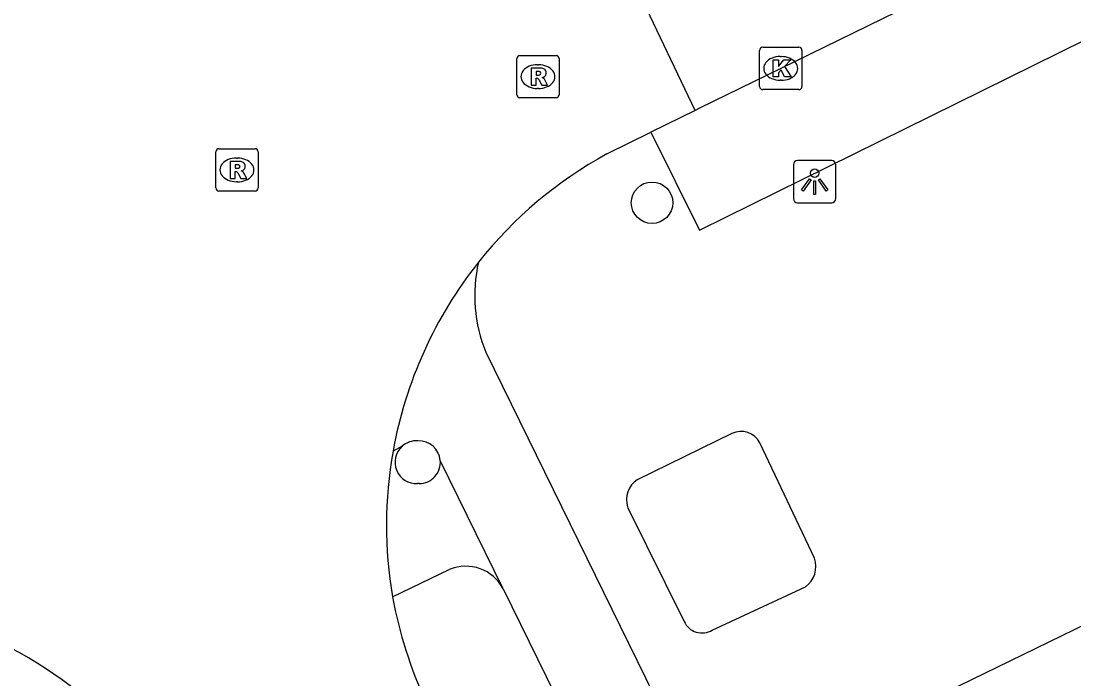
# Model space of a CAD drawing. Extents: x 160457 to 162082, y 388340 to 389736.
# Drawn here: x 160942.82 to 160967.68, y 388911.85 to 388927.38 of the extents above; entities that cross this region are included whole.
import ezdxf

# ---------------------------------------------------------------- set-up
doc = ezdxf.new("R2010")
doc.units = 0
for name, color, linetype in [('IMGEO_Boom', 7, 'Continuous'), ('IMGEO_Fietspad_open', 7, 'Continuous'), ('IMGEO_Kolk', 7, 'Continuous'), ('IMGEO_Lichtpunt', 7, 'Continuous'), ('IMGEO_Pand', 7, 'Continuous'), ('IMGEO_Rijbaan_lokaal_gesloten', 7, 'Continuous'), ('IMGEO_Rioolput', 7, 'Continuous'), ('IMGEO_Voetpad_open', 7, 'Continuous')]:
    doc.layers.add(name, color=color, linetype=linetype)

msp = doc.modelspace()

# ---------------------------------------------------------------- linework, layer by layer
at = {"layer": 'IMGEO_Boom'}
msp.add_circle((160957.717, 388923.093), 0.489, dxfattribs=at)
at = {"layer": 'IMGEO_Fietspad_open'}
for points in [[(160953.795, 388919.563), (160959.941, 388907.032)], [(160951.819, 388917.345), (160951.604, 388917.227)], [(160954.205, 388913.976), (160952.718, 388917.011)], [(160954.205, 388913.976), (160958.063, 388906.107)]]:
    msp.add_lwpolyline(points, dxfattribs=at)
for centre, radius, start, end in [((160957.089, 388920.905), 3.557, 167.233, 202.1695), ((160952.159, 388916.961), 0.513, 86.5233, 131.547), ((160952.215, 388916.969), 0.505, 4.8038, 92.8243)]:
    msp.add_arc(centre, radius, start, end, dxfattribs=at)
at = {"layer": 'IMGEO_Kolk'}
for p, q in [((160960.329, 388926.764), (160961.181, 388926.764)), ((160960.254, 388925.838), (160960.254, 388926.69)), ((160960.742, 388926.544), (160960.767, 388926.544)), ((160961.255, 388926.69), (160961.255, 388925.838)), ((160961.181, 388925.764), (160960.329, 388925.764)), ((160960.765, 388925.984), (160960.74, 388925.984))]:
    msp.add_line(p, q, dxfattribs=at)
for points in [[(160960.329, 388926.764), (160961.181, 388926.764)], [(160960.254, 388925.838), (160960.254, 388926.69)], [(160961.255, 388926.69), (160961.255, 388925.838)], [(160960.575, 388926.464), (160960.698, 388926.464), (160960.698, 388926.313), (160960.828, 388926.464), (160960.992, 388926.464), (160960.846, 388926.313), (160960.999, 388926.064), (160960.847, 388926.064), (160960.762, 388926.228), (160960.698, 388926.161), (160960.698, 388926.064), (160960.575, 388926.064), (160960.575, 388926.464)], [(160961.181, 388925.764), (160960.329, 388925.764)]]:
    msp.add_lwpolyline(points, dxfattribs=at)
for centre, start, end in [((160960.331, 388926.688), 91.552, 178.448), ((160960.331, 388926.688), 91.552, 178.448), ((160961.179, 388926.688), 1.552, 88.448), ((160961.179, 388926.688), 1.552, 88.448), ((160960.331, 388925.84), 181.552, 268.448), ((160960.331, 388925.84), 181.552, 268.448), ((160961.179, 388925.84), 271.552, 358.448), ((160961.179, 388925.84), 271.552, 358.448)]:
    msp.add_arc(centre, 0.0765, start, end, dxfattribs=at)
for centre, major_axis, ratio, start_param, end_param in [((160960.741, 388926.264), (-0.387, 0.002), 0.722429, 4.712389, 7.853982), ((160960.766, 388926.264), (-0.39, 0.002), 0.717154, 1.570796, 4.712389)]:
    msp.add_ellipse(centre, major_axis=major_axis, ratio=ratio, start_param=start_param, end_param=end_param, dxfattribs=at)
at = {"layer": 'IMGEO_Lichtpunt'}
for p, q in [((160961.958, 388924.089), (160961.15, 388924.089)), ((160961.958, 388924.089), (160961.15, 388924.089)), ((160961.056, 388923.994), (160961.056, 388923.187)), ((160961.056, 388923.994), (160961.056, 388923.187)), ((160962.052, 388923.187), (160962.052, 388923.994)), ((160962.052, 388923.187), (160962.052, 388923.994)), ((160961.15, 388923.093), (160961.958, 388923.093)), ((160961.15, 388923.093), (160961.958, 388923.093))]:
    msp.add_line(p, q, dxfattribs=at)
for points in [[(160961.43, 388923.658), (160961.469, 388923.63), (160961.281, 388923.368), (160961.243, 388923.395), (160961.43, 388923.658)], [(160961.532, 388923.61), (160961.579, 388923.61), (160961.579, 388923.288), (160961.532, 388923.288), (160961.532, 388923.61)], [(160961.642, 388923.63), (160961.68, 388923.657), (160961.867, 388923.395), (160961.828, 388923.367), (160961.642, 388923.63)]]:
    msp.add_lwpolyline(points, dxfattribs=at)
msp.add_circle((160961.555, 388923.792), 0.0994, dxfattribs=at)
for centre, start, end in [((160961.15, 388923.994), 90, 180), ((160961.15, 388923.994), 90, 180), ((160961.958, 388923.994), 0, 90), ((160961.958, 388923.994), 0, 90), ((160961.15, 388923.187), 180, 270), ((160961.15, 388923.187), 180, 270), ((160961.958, 388923.187), 270, 0), ((160961.958, 388923.187), 270, 360)]:
    msp.add_arc(centre, 0.0946, start, end, dxfattribs=at)
at = {"layer": 'IMGEO_Pand'}
msp.add_lwpolyline([(160973.153, 388915.681), (160961.911, 388910.2), (160962.779, 388908.43)], dxfattribs=at)
at = {"layer": 'IMGEO_Rijbaan_lokaal_gesloten'}
for points in [[(160972.985, 388932.234), (160972.387, 388931.949), (160960.755, 388926.265), (160958.841, 388925.327), (160958.731, 388925.273)], [(160958.731, 388925.273), (160955.947, 388931.117)], [(160958.731, 388925.273), (160957.691, 388924.759)], [(160956.652, 388924.246), (160957.691, 388924.759)]]:
    msp.add_lwpolyline(points, dxfattribs=at)
for centre, radius, start, end in [((160961.503, 388915.413), 10.078, 118.7747, 141.4655), ((160961.44, 388915.472), 9.991, 141.5064, 169.8845), ((160961.45, 388915.467), 10.002, 169.8646, 189.669), ((160962.44, 388915.855), 11.045, 190.79, 204.2456), ((160938.243, 388904.244), 9.398, 42.2584, 65.3828)]:
    msp.add_arc(centre, radius, start, end, dxfattribs=at)
at = {"layer": 'IMGEO_Rioolput'}
for p, q in [((160954.523, 388925.644), (160954.523, 388926.496)), ((160954.598, 388926.57), (160955.45, 388926.57)), ((160955.524, 388926.496), (160955.524, 388925.644)), ((160955.011, 388926.35), (160955.036, 388926.35)), ((160955.034, 388925.79), (160955.009, 388925.79)), ((160955.45, 388925.57), (160954.598, 388925.57)), ((160947.419, 388923.442), (160947.419, 388924.294)), ((160947.494, 388924.368), (160948.346, 388924.368)), ((160948.42, 388924.294), (160948.42, 388923.442)), ((160947.907, 388924.148), (160947.932, 388924.148)), ((160947.93, 388923.588), (160947.905, 388923.588)), ((160948.346, 388923.368), (160947.494, 388923.368))]:
    msp.add_line(p, q, dxfattribs=at)
for points in [[(160954.523, 388925.644), (160954.523, 388926.496)], [(160954.598, 388926.57), (160955.45, 388926.57)], [(160955.524, 388926.496), (160955.524, 388925.644)], [(160955.112, 388926.268), (160954.86, 388926.27), (160954.86, 388925.87)], [(160954.86, 388925.87), (160954.984, 388925.87), (160954.984, 388926.032), (160954.995, 388926.032)], [(160955.038, 388926.189), (160954.984, 388926.189), (160954.984, 388926.108)], [(160954.984, 388926.108), (160955.036, 388926.108)], [(160955.042, 388926.003), (160955.113, 388925.87), (160955.253, 388925.87), (160955.188, 388925.996)], [(160955.45, 388925.57), (160954.598, 388925.57)], [(160947.419, 388923.442), (160947.419, 388924.294)], [(160947.494, 388924.368), (160948.346, 388924.368)], [(160948.42, 388924.294), (160948.42, 388923.442)], [(160948.008, 388924.066), (160947.756, 388924.068), (160947.756, 388923.668)], [(160947.756, 388923.668), (160947.88, 388923.668), (160947.88, 388923.83), (160947.891, 388923.83)], [(160947.934, 388923.987), (160947.88, 388923.987), (160947.88, 388923.906)], [(160947.88, 388923.906), (160947.932, 388923.906)], [(160947.938, 388923.801), (160948.009, 388923.668), (160948.149, 388923.668), (160948.084, 388923.794)], [(160948.346, 388923.368), (160947.494, 388923.368)]]:
    msp.add_lwpolyline(points, dxfattribs=at)
for centre, radius, start, end in [((160954.6, 388926.494), 0.0765, 91.552, 178.448), ((160954.6, 388926.494), 0.0765, 91.552, 178.448), ((160955.448, 388926.494), 0.0765, 1.552, 88.448), ((160955.448, 388926.494), 0.0765, 1.552, 88.448), ((160955.111, 388926.158), 0.109, 350.3612, 89.416), ((160954.994, 388925.979), 0.0533, 26.0293, 88.6989), ((160955.02, 388926.297), 0.19, 274.7715, 282.9687), ((160955.044, 388926.093), 0.0964, 77.0061, 93.1865), ((160955.058, 388926.15), 0.0378, 276.6634, 79.6772), ((160955.109, 388926.158), 0.112, 277.5842, 350.9817), ((160955.093, 388925.943), 0.108, 29.5134, 73.7905), ((160954.6, 388925.646), 0.0765, 181.552, 268.448), ((160954.6, 388925.646), 0.0765, 181.552, 268.448), ((160955.448, 388925.646), 0.0765, 271.552, 358.448), ((160955.448, 388925.646), 0.0765, 271.552, 358.448), ((160947.496, 388924.292), 0.0765, 91.552, 178.448), ((160947.496, 388924.292), 0.0765, 91.552, 178.448), ((160948.344, 388924.292), 0.0765, 1.552, 88.448), ((160948.344, 388924.292), 0.0765, 1.552, 88.448), ((160948.007, 388923.956), 0.109, 350.3612, 89.416), ((160947.89, 388923.777), 0.0533, 26.0293, 88.6989), ((160947.916, 388924.095), 0.19, 274.7715, 282.9687), ((160947.94, 388923.891), 0.0964, 77.0061, 93.1865), ((160947.954, 388923.948), 0.0378, 276.6634, 79.6772), ((160948.005, 388923.956), 0.112, 277.5842, 350.9817), ((160947.989, 388923.741), 0.108, 29.5134, 73.7905), ((160947.496, 388923.444), 0.0765, 181.552, 268.448), ((160947.496, 388923.444), 0.0765, 181.552, 268.448), ((160948.344, 388923.444), 0.0765, 271.552, 358.448), ((160948.344, 388923.444), 0.0765, 271.552, 358.448)]:
    msp.add_arc(centre, radius, start, end, dxfattribs=at)
for centre, major_axis, ratio, start_param, end_param in [((160955.01, 388926.07), (-0.387, 0.002), 0.722429, 4.712389, 7.853982), ((160955.035, 388926.07), (-0.39, 0.002), 0.717154, 1.570796, 4.712389), ((160947.906, 388923.868), (-0.387, 0.002), 0.722429, 4.712389, 7.853982), ((160947.931, 388923.868), (-0.39, 0.002), 0.717154, 1.570796, 4.712389)]:
    msp.add_ellipse(centre, major_axis=major_axis, ratio=ratio, start_param=start_param, end_param=end_param, dxfattribs=at)
at = {"layer": 'IMGEO_Voetpad_open'}
for points in [[(160957.691, 388924.759), (160958.834, 388922.446), (160972.801, 388929.345)], [(160959.598, 388917.645), (160957.369, 388916.556)], [(160961.553, 388914.702), (160960.263, 388917.425)], [(160952.223, 388916.463), (160952.184, 388916.464)], [(160957.141, 388915.911), (160958.473, 388913.21)], [(160951.59, 388913.787), (160952.931, 388914.434)], [(160959.139, 388913.006), (160961.341, 388914.024)]]:
    msp.add_lwpolyline(points, dxfattribs=at)
for centre, radius, start, end in [((160959.819, 388917.198), 0.498, 27.056, 116.3328), ((160952.156, 388916.968), 0.505, 131.7971, 273.2116), ((160952.215, 388916.968), 0.505, 270.9278, 4.8902), ((160957.676, 388916.085), 0.562, 123.0614, 198.0028), ((160960.976, 388914.51), 0.608, 306.8977, 18.375), ((160953.32, 388913.515), 0.998, 27.502, 112.9513), ((160958.897, 388913.404), 0.466, 204.5881, 301.3516)]:
    msp.add_arc(centre, radius, start, end, dxfattribs=at)

doc.saveas('drawing.dxf')
